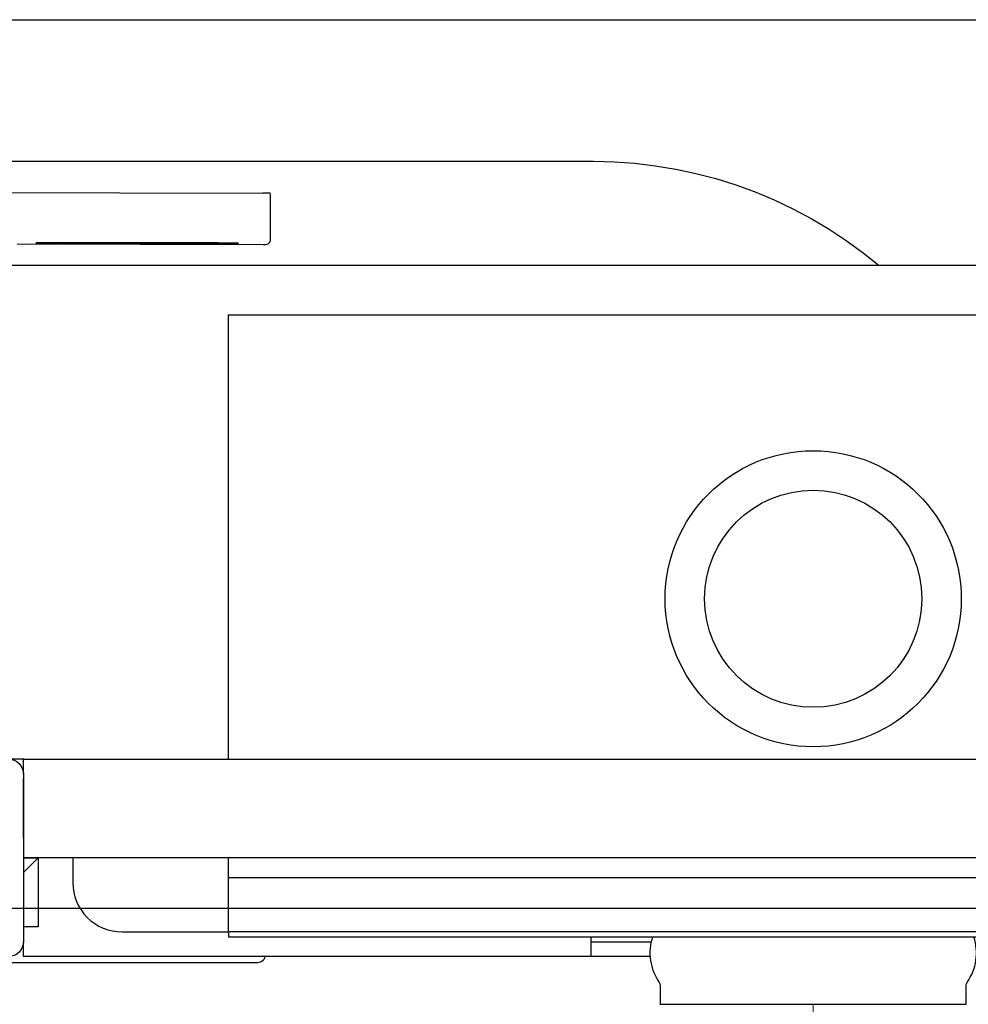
# Model space of a CAD drawing. Header units: millimetres. Extents: x 42924 to 92944, y -369470 to -179866.
# Tile 432 of 512: x 74498 to 74518, y -181746 to -181726. Entities that reach past the tile are written whole.
import ezdxf

# ---------------------------------------------------------------- set-up
doc = ezdxf.new("R2010")
doc.units = ezdxf.units.MM
doc.layers.get('0').update_dxf_attribs({"color": 8})
for name, color, linetype in [('!! 0_ Istn-sciany', 8, 'Continuous'), ('!! 2 ZABUDOWA GK-MDF', 8, 'Continuous'), ('!! 2_wypos-sanitarne', 8, 'Continuous')]:
    doc.layers.add(name, color=color, linetype=linetype)
doc.layers.add('!!_@ wypos sanit nd', color=8, linetype='Continuous', plot=False)

# ---------------------------------------------------------------- blocks, each defined once
blk = doc.blocks.new('A$Cff2eaf8b')
for points in [[(-0.18941, 0.08863), (-0.04454, 0.08863), (-0.04035, 0.08853), (-0.03617, 0.08824), (-0.032, 0.08775), (-0.02786, 0.08707), (-0.02376, 0.08619), (-0.0197, 0.08513), (-0.0157, 0.08388), (-0.01176, 0.08244), (-0.00789, 0.08082), (-0.0041, 0.07902), (-0.0004, 0.07705), (0.0032, 0.0749), (0.0067, 0.0726), (0.01009, 0.07012), (0.01337, 0.0675)], [(-0.19839, 0.08237), (-0.11148, 0.08219)], [(-0.16124, 0.07188), (-0.11145, 0.07178), (-0.11127, 0.07178), (-0.11111, 0.07178), (-0.111, 0.07178), (-0.11083, 0.07179), (-0.11065, 0.07183), (-0.11049, 0.0719), (-0.11033, 0.072), (-0.1102, 0.07212), (-0.11009, 0.07227), (-0.11001, 0.07243), (-0.10996, 0.07261), (-0.10995, 0.07279), (-0.10997, 0.08178), (-0.10998, 0.08217)], [(-0.12195, 0.07209), (-0.15195, 0.07215)], [(-0.15195, 0.07205), (-0.12195, 0.07199)], [(0.16493, 0.0675), (-0.16477, 0.0675)], [(-0.11847, -0.0325), (-0.11847, 0.0575), (0.11153, 0.0575), (0.11153, -0.0325)], [(-0.16, -0.0355), (-0.16, -0.0325), (0.16, -0.0325), (0.16, -0.0355)], [(-0.16, -0.0485), (-0.16, -0.0365)], [(0.16, -0.0555), (0.157, -0.0525), (0.16, -0.0525), (-0.16, -0.0525), (-0.157, -0.0525), (-0.16, -0.0555)], [(-0.157, -0.0525), (-0.157, -0.0665), (-0.16, -0.0665)], [(0.10602, -0.0525), (0.10602, -0.05658), (-0.11847, -0.05658)], [(-0.03305, -0.0725), (-0.16, -0.0725), (-0.16, -0.0695)], [(-0.045, -0.0725), (-0.045, -0.0685)], [(-0.045, -0.0695), (-0.03283, -0.0695)]]:
    blk.add_lwpolyline(points)
for points in [[(-0.15993, -0.0325), (-0.17249, -0.0325, 0.405519), (-0.172, -0.032), (-0.172, -0.0313, 0.414214), (-0.1725, -0.0308), (-0.1875, -0.0308, 0.414214), (-0.188, -0.0313), (-0.188, -0.032, 0.405519), (-0.18751, -0.0325), (-0.19, -0.0325, -0.414214), (-0.2, -0.0225), (-0.2, 0.0575, -0.266001), (-0.19506, 0.06612)], [(-0.15, -0.0525), (-0.15, -0.0575, 0.414214), (-0.14, -0.0675), (-0.11847, -0.0675), (-0.11847, -0.0525)], [(-0.04, -0.0685), (-0.03255, -0.0685, 0.236962), (-0.03118, -0.07775, -0.154353), (-0.031, -0.07832), (-0.031, -0.08218), (0.031, -0.08218), (0.031, -0.07832, -0.154353), (0.03118, -0.07775, 0.236962), (0.03255, -0.0685), (0.04, -0.0685)], [(-0.1633, -0.0727, 0.412536), (-0.1623, -0.0737), (-0.11251, -0.0737), (-0.11222, -0.07367), (-0.11194, -0.07358), (-0.11168, -0.07345), (-0.11145, -0.07326), (-0.11126, -0.07304), (-0.11112, -0.07278), (-0.11104, -0.0725)]]:
    blk.add_lwpolyline(points, format="xyb")
blk.add_lwpolyline([(-0.2, -0.0695), (-0.2, -0.0355, -0.414214), (-0.197, -0.0325), (-0.163, -0.0325, -0.414214), (-0.16, -0.0355), (-0.16, -0.0695, -0.414214), (-0.163, -0.0725), (-0.197, -0.0725, -0.414214)], format="xyb", close=True)
blk.add_lwpolyline([(-0.11847, -0.0685), (0.11153, -0.0685), (0.11153, -0.0675), (-0.11847, -0.0675)], close=True)
for radius in [0.03, 0.022]:
    blk.add_circle((0, 0), radius)
for centre, major_axis, start_param, end_param in [((-0.11148, 0.08218), (-0.0015, 0), 3.141878, 4.712682), ((-0.15195, 0.0721), (0.0055, -0.00001), 1.571085, 4.712678), ((-0.12195, 0.07204), (0.0055, -0.00001), 4.712678, 7.854271)]:
    blk.add_ellipse(centre, major_axis=major_axis, ratio=0.008726, start_param=start_param, end_param=end_param)
blk = doc.blocks.new('A$C6ce7c513')
at = {"lineweight": 0}
blk.add_lwpolyline([(0, 0), (0, -0.00246)], dxfattribs=at)

msp = doc.modelspace()

# ---------------------------------------------------------------- linework, layer by layer
at = {"layer": '!! 0_ Istn-sciany'}
msp.add_lwpolyline([(74470.42327, -181725.84797), (74554.42327, -181725.84797)], dxfattribs=at)
at = {"layer": '!! 2 ZABUDOWA GK-MDF'}
msp.add_lwpolyline([(74470.42327, -181743.84797), (74554.42327, -181743.84797)], dxfattribs=at)

# ---------------------------------------------------------------- block references
at = {"layer": '!! 2_wypos-sanitarne', "xscale": 100, "yscale": 100, "zscale": 100}
msp.add_blockref('A$C6ce7c513', (74514.42327, -181745.79898), dxfattribs=at)
at = {"layer": '!!_@ wypos sanit nd', "xscale": 100, "yscale": 100, "zscale": 100}
msp.add_blockref('A$Cff2eaf8b', (74514.42327, -181737.58098), dxfattribs=at)

doc.saveas('drawing.dxf')
